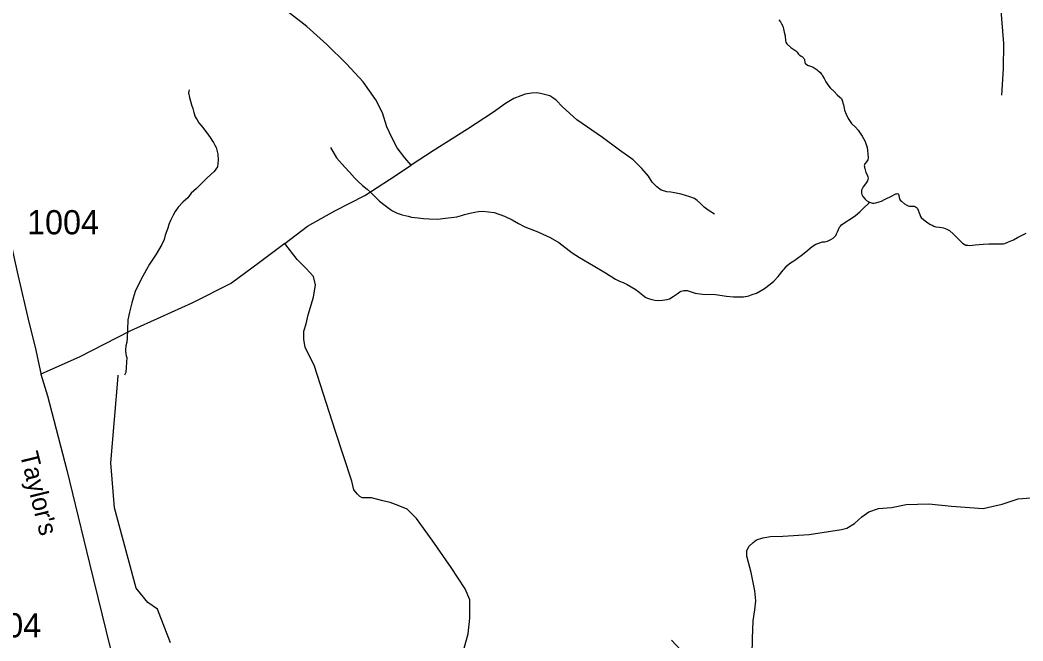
# Model space of a CAD drawing. Extents: x 2220236 to 2384410, y 720751 to 894131.
# Drawn here: x 2295173 to 2300357, y 864576 to 867783 of the extents above; entities that cross this region are included whole.
import ezdxf

# ---------------------------------------------------------------- set-up
doc = ezdxf.new("R2010")
doc.units = 0
doc.layers.add('Default', color=7, linetype='Continuous')

msp = doc.modelspace()

# ---------------------------------------------------------------- linework, layer by layer
at = {"layer": 'Default'}
for points in [[(2300248.3, 867394.9), (2300255.9, 867532.1), (2300258.4, 867661.7), (2300248.3, 867788.8), (2300240.6, 867880.3), (2300215.2, 867964.2), (2300189.8, 868012.5), (2300154.3, 868081.1), (2300128.9, 868187.8), (2300111.1, 868276.8), (2300106, 868342.8), (2300111.1, 868406.4), (2300131.4, 868480.1), (2300177.1, 868627.5), (2300200, 868703.7), (2300229.2, 868762.2), (2300257.2, 868815.6)], [(2297194.1, 867034), (2297162.3, 867072.1), (2297121.7, 867122.9), (2297093.7, 867176.3), (2297068.3, 867232.2), (2297045.5, 867303.4), (2297012.5, 867372), (2296946.4, 867463.5), (2296860.1, 867557.5), (2296758.5, 867656.6), (2296654.3, 867750.7), (2296555.3, 867826.9), (2296509.6, 867854.9)], [(2299095, 867783.7), (2299103, 867773.3), (2299109.2, 867763.7), (2299114.9, 867751.7), (2299118.9, 867737.9), (2299122.8, 867720), (2299127, 867701.2), (2299127.6, 867695.6), (2299128.9, 867683.3), (2299129.4, 867675.1), (2299130.9, 867669.4), (2299136.9, 867659.8), (2299156.8, 867641.8), (2299182.9, 867624.1), (2299189, 867617.7), (2299197, 867607.2), (2299200.2, 867604.2), (2299204.1, 867601.1), (2299210.9, 867597.2), (2299217, 867593.5), (2299220.1, 867590.2), (2299223.3, 867587.1), (2299225.4, 867583), (2299227, 867579.9), (2299228.2, 867574.9), (2299228.9, 867567.5), (2299229.9, 867562.8), (2299233, 867559.5), (2299243.4, 867550.9), (2299248.9, 867547.9), (2299264.3, 867543.6), (2299273, 867539.9), (2299282.9, 867533.7), (2299293, 867526), (2299299, 867521.2), (2299306.9, 867513.3), (2299316.8, 867501.5), (2299321.3, 867494.3), (2299328.9, 867481.4), (2299338.4, 867463.8), (2299348.8, 867447.8), (2299361, 867433.5), (2299380.8, 867413.9), (2299396.9, 867397.4), (2299411, 867385.5), (2299418.9, 867377.7), (2299420.9, 867373.7), (2299428.9, 867345.2), (2299433, 867327.4), (2299435, 867317.7), (2299443, 867297.4), (2299452.9, 867275.6), (2299461, 867263.7), (2299471, 867249.3), (2299491, 867229.5), (2299504.9, 867213.7), (2299524.9, 867183.5), (2299538.9, 867159.5), (2299544.9, 867144.9), (2299550.9, 867125.4), (2299553, 867109.8), (2299554.9, 867091.9), (2299556.9, 867071.6), (2299555, 867060.7), (2299549, 867051.5), (2299539, 867041.2), (2299537.9, 867039.6), (2299537, 867035.4), (2299536.6, 867032.1), (2299537, 867027.2), (2299537.8, 867020.6), (2299539, 867015.8), (2299545.1, 866995.5), (2299551, 866983.5), (2299555, 866973.9), (2299556.7, 866966.5), (2299555.5, 866959.9)], [(2294929.7, 867441.2), (2294975.1, 867291.1), (2295008.6, 867135.1), (2295046.1, 866979.1), (2295065.8, 866892.2), (2295085.6, 866795.4), (2295118.1, 866665.1), (2295139.9, 866560.4), (2295161.6, 866467.6), (2295218.8, 866222.7), (2295250.4, 866094.4), (2295280, 865958.1), (2295280.8, 865954.3), (2295314.5, 865841.6), (2295414.3, 865458.1), (2295532, 864976.6), (2295701.5, 864280.6)], [(2296046.1, 867423.2), (2296044.2, 867407.5), (2296048.2, 867383.1), (2296054.1, 867365.1), (2296058.1, 867345.7), (2296066.1, 867325.6), (2296070.2, 867305.1), (2296078.1, 867283.2), (2296088.1, 867267.3), (2296096.1, 867252.8), (2296118.2, 867227.5), (2296132.1, 867209.2), (2296144.2, 867193.3), (2296158.1, 867170.9), (2296164.2, 867162.9), (2296172.1, 867151), (2296180.1, 867137.4), (2296186.2, 867125.2), (2296192, 867105), (2296194.2, 867091.1), (2296196.1, 867059.2), (2296194.1, 867025.5), (2296176.1, 867000.9), (2296140.2, 866969.1), (2296112.1, 866940.9), (2296084, 866913.5), (2296058, 866889.5), (2296040, 866864.9), (2296014.1, 866843.2), (2295990.2, 866816.9), (2295974.1, 866795), (2295964.1, 866774.8), (2295950, 866747.2), (2295942, 866727), (2295936, 866708.8), (2295922, 866673), (2295917.6, 866649.8), (2295906, 866624.7), (2295875.9, 866573.5), (2295859.1, 866548.2), (2295842, 866522.9), (2295825.5, 866495), (2295797.3, 866440.6), (2295767.9, 866381.2), (2295757.9, 866347.1), (2295749.9, 866323), (2295745, 866302.2), (2295737.9, 866274.9), (2295729.9, 866235.1), (2295727.8, 866183.4), (2295726, 866141.3), (2295723.9, 866119.3), (2295720, 866100.9), (2295719.2, 866095.3), (2295717.8, 866085.4), (2295717.9, 866074.6), (2295719.9, 866059.1), (2295721.9, 866049.3), (2295723.4, 866043.6), (2295723.9, 866041.2), (2295723.7, 866015), (2295721.9, 865991.1), (2295719.9, 865963.2), (2295712.4, 865948.9)], [(2298761.6, 866780.4), (2298730.5, 866800.6), (2298708.5, 866817.1), (2298690.1, 866835.5), (2298673.6, 866852), (2298659, 866861.2), (2298635.1, 866870.3), (2298613.1, 866877.7), (2298589.3, 866883.2), (2298556.3, 866890.5), (2298536.1, 866894.2), (2298516, 866896), (2298505, 866899.7), (2298486.6, 866905.2), (2298464.6, 866921.7), (2298440.8, 866945.6), (2298420.6, 866976.7), (2298387.6, 867017.1), (2298341.8, 867061.1), (2298272.1, 867110.7), (2298184.1, 867176.7), (2298050.3, 867268.4), (2297977, 867334.5), (2297944, 867369.3), (2297927.5, 867382.2), (2297911, 867391.3), (2297883.5, 867398.7), (2297863.3, 867404.2), (2297843.1, 867407.9), (2297815.6, 867406), (2297784.5, 867400.5), (2297760.6, 867391.3), (2297725.8, 867378.5), (2297681.8, 867352.8), (2297619.5, 867307), (2297485.6, 867218.9), (2297307.8, 867107), (2297194.1, 867034)], [(2296778.2, 867124.9), (2296808.3, 867071.1), (2296852.3, 867022.9), (2296876.3, 866997.7), (2296902.3, 866969.1), (2296918.2, 866951), (2296942.3, 866928.9), (2296966.4, 866909.5), (2296986.2, 866893.1), (2297008.3, 866871), (2297030.3, 866847.3), (2297060.2, 866825.5), (2297088.3, 866805.3), (2297098.4, 866797.5), (2297122.3, 866785.5), (2297148.4, 866777.5), (2297178.4, 866769.5), (2297196.4, 866765.5), (2297230.3, 866761.1), (2297258.3, 866757.4), (2297288.3, 866756.9), (2297330.4, 866755.4), (2297372.5, 866759.5), (2297430.4, 866767.7), (2297454.3, 866773.7), (2297470.5, 866779.1), (2297498.5, 866785.3), (2297524.4, 866791.1), (2297542.3, 866793.7), (2297564.5, 866795.4), (2297594.4, 866793.2), (2297624.3, 866789.6), (2297676.4, 866769.6), (2297716.5, 866751.6), (2297748.5, 866733.1), (2297782.4, 866715.7), (2297848.5, 866689.6), (2297874.4, 866677.6), (2297912.6, 866659.4), (2297958.6, 866635.1), (2298026.4, 866581.2), (2298064.6, 866557.4), (2298134.6, 866515), (2298198.6, 866477.5), (2298250.5, 866445.2), (2298270.5, 866435.4), (2298290.7, 866427.2), (2298310.7, 866417.2), (2298331.2, 866405.9), (2298351.5, 866393.5), (2298370.7, 866379.5), (2298382.7, 866369.4), (2298391.8, 866361.5), (2298407.2, 866350.8), (2298420.7, 866345.5), (2298438.5, 866339.6), (2298454.6, 866337.1), (2298474.7, 866335.3), (2298493.1, 866336.1), (2298518.5, 866339.7), (2298530.6, 866343.4), (2298549.1, 866355.8), (2298568.7, 866369.6), (2298582.7, 866379.2), (2298590.6, 866383.7), (2298604.3, 866385.9), (2298620.7, 866385.7), (2298636.7, 866381.4), (2298662.6, 866373.4), (2298700.7, 866367.6), (2298766.8, 866365.5), (2298824.8, 866357.1), (2298860.7, 866353.8), (2298886.7, 866353.2), (2298912.7, 866353.3), (2298940.7, 866359.4), (2298956.7, 866365.1), (2298978.7, 866373.4), (2299012.8, 866391.2), (2299020.8, 866397.1), (2299050.7, 866419.8), (2299068.8, 866435.3), (2299090.9, 866459.2), (2299116.8, 866491.3), (2299122.9, 866497.4), (2299136.9, 866513.5), (2299150.8, 866525.5), (2299176.9, 866543), (2299190.8, 866553.6), (2299210.9, 866567.4), (2299234.9, 866585.6), (2299256.9, 866605.5), (2299266.8, 866613.3), (2299286.9, 866625.5), (2299300.9, 866631.1), (2299314.9, 866635.7), (2299320.9, 866637.5)], [(2296540.7, 866629.9), (2296658.1, 866718.8), (2296800.4, 866797.6), (2296955.3, 866876.4), (2297082.3, 866960.3), (2297194.1, 867034)], [(2299555.5, 866959.9), (2299553, 866953.2), (2299543.1, 866937.2), (2299530.9, 866921.9), (2299524.9, 866911.8), (2299523, 866905.1), (2299522.3, 866897.7), (2299522.4, 866889.5), (2299524.3, 866882.2), (2299528.9, 866871.8), (2299540.9, 866857.4), (2299549, 866851.4), (2299560.9, 866843.7), (2299564.2, 866842)], [(2299564.2, 866842), (2299578.9, 866837.8), (2299586.7, 866838.1), (2299596.9, 866839.3), (2299613.3, 866844), (2299624.9, 866847.9), (2299641.2, 866856.8), (2299654.9, 866863.9), (2299666.9, 866869.2), (2299681, 866875.6), (2299693, 866881.9), (2299699.2, 866885.3), (2299704, 866886.3), (2299709.2, 866886.6), (2299711, 866885.8), (2299712.9, 866883.5), (2299715.1, 866875.4), (2299717, 866867.3), (2299719.3, 866860.8), (2299723, 866853.5), (2299729, 866847.2), (2299745, 866833.8), (2299756.5, 866827.1), (2299764.2, 866823.2), (2299769.9, 866821.8), (2299788.9, 866821.8), (2299794.9, 866821.2), (2299801.2, 866818.1), (2299806.8, 866814.3), (2299811, 866809.5), (2299814.9, 866801.5), (2299820.9, 866787.7), (2299823, 866779.6), (2299827.1, 866769.1), (2299831.1, 866763.5), (2299844.4, 866751), (2299865.1, 866735.5), (2299879, 866727.1), (2299890.2, 866721.7), (2299897, 866718.6), (2299907.1, 866715.8), (2299925, 866713.3), (2299947, 866709.2), (2299963, 866703.3), (2299976.9, 866695.7), (2299997.3, 866676.9), (2300014.8, 866659.6), (2300027.1, 866647.7), (2300045, 866631.2), (2300053.7, 866625), (2300061, 866621.3), (2300071.1, 866619.9), (2300083.1, 866619.6), (2300109, 866621.4), (2300151.1, 866625.8), (2300181.2, 866627.8), (2300195, 866627.6), (2300207, 866627.3), (2300231, 866627.4), (2300255, 866627.4), (2300263.2, 866629.6), (2300283, 866637.8), (2300307.4, 866648.6), (2300329.2, 866659.3), (2300353.1, 866671.7), (2300373.4, 866682.5)], [(2299320.9, 866637.5), (2299332.9, 866637.2), (2299346.9, 866641.2), (2299363, 866649.3), (2299375.5, 866656.2), (2299388.9, 866670.7), (2299393.8, 866679.1), (2299399, 866689.2), (2299409, 866713.4), (2299412.9, 866719.3), (2299419.5, 866725.4), (2299437, 866737.5), (2299469, 866757.7), (2299490.9, 866773.4), (2299513, 866792.3), (2299533, 866811.3), (2299560.9, 866837.9), (2299564.2, 866842)], [(2296540.7, 866629.9), (2296411.1, 866530.8), (2296266.4, 866424), (2296060.6, 866321.1), (2295740.6, 866176.2), (2295477.7, 866042.8), (2295280.8, 865954.3)], [(2297447.4, 864464.5), (2297489.3, 864613.2), (2297496.9, 864693.3), (2297496.9, 864788.6), (2297474.1, 864845.7), (2297401.7, 864956.3), (2297302.6, 865097.4), (2297222.6, 865207.9), (2297173.1, 865257.5), (2297127.4, 865276.5), (2297085.5, 865291.8), (2297047.4, 865299.4), (2296990.2, 865314.7), (2296959.7, 865314.7), (2296940.7, 865314.7), (2296929.3, 865322.3), (2296917.8, 865333.7), (2296898.8, 865356.6), (2296887.4, 865402.3), (2296803.5, 865657.8), (2296693.1, 866000.9), (2296647.3, 866092.4), (2296639.7, 866134.3), (2296639.7, 866176.2), (2296651.2, 866214.3), (2296662.6, 866260.1), (2296689.3, 866351.6), (2296700.7, 866416.4), (2296689.3, 866458.3), (2296651.2, 866500.3), (2296605.4, 866546), (2296540.7, 866629.9)], [(2295832.5, 864775.1), (2295773.4, 864848.1), (2295660.4, 865263.5), (2295641.3, 865495.9), (2295679.5, 865944.5)], [(2295679.5, 865944.5), (2295679.5, 865948.8)], [(2298956.8, 864505.2), (2298958.5, 864588.2), (2298961.8, 864679.6), (2298971.7, 864736.1), (2298976.7, 864784.2), (2298970.1, 864835.7), (2298951.8, 864930.4), (2298930.2, 865013.4), (2298930.2, 865043.3), (2298941.9, 865066.6), (2298961.8, 865084.8), (2298980, 865098.1), (2299011.6, 865108.1), (2299051.4, 865116.4), (2299116.1, 865118), (2299252.2, 865126.3), (2299418.2, 865151.3), (2299446.4, 865159.6), (2299486.2, 865182.8), (2299524.4, 865217.7), (2299560.9, 865242.6), (2299610.7, 865260.9), (2299677.1, 865265.8), (2299753.5, 865280.8), (2299869.6, 865284.1), (2299987.5, 865272.5), (2300151.8, 865260.9), (2300196.6, 865270.8), (2300249.7, 865282.5), (2300332.7, 865310.7), (2300397.4, 865315.7)], [(2295950.4, 864566.7), (2295882.5, 864740.9), (2295832.5, 864775.1)], [(2298540.2, 864579.9), (2298717.8, 864390.6)]]:
    msp.add_lwpolyline(points, dxfattribs=at)

# ---------------------------------------------------------------- texts
for p in [(2295208.9, 866676.5), (2294910.1, 864594.7)]:
    msp.add_text('1004', height=125, dxfattribs=at).set_placement(p)
msp.add_text("Taylor's", height=95, rotation=283.8714, dxfattribs=at).set_placement((2295171.1, 865541.7))

doc.saveas('drawing.dxf')
